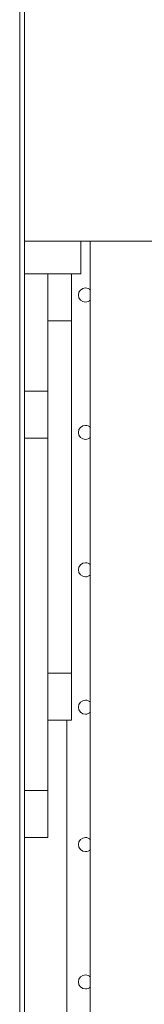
# Model space of a CAD drawing. Header units: millimetres. Extents: x 567 to 934, y -1 to 364.
# Tile 831 of 1056: x 764.979 to 765.244, y 167.926 to 170.023. Entities that reach past the tile are written whole.
import ezdxf

# ---------------------------------------------------------------- set-up
doc = ezdxf.new("R2010")
doc.units = ezdxf.units.MM
doc.header["$MEASUREMENT"] = 0
doc.layers.add('ARQ FINA', color=8, linetype='Continuous')

msp = doc.modelspace()

# ---------------------------------------------------------------- linework, layer by layer
at = {"layer": 'ARQ FINA', "lineweight": 5}
for p, q in [((764.9789, 174.6349), (764.9789, 165.6914)), ((764.9889, 170.6114), (764.9889, 169.5514)), ((764.9889, 169.5514), (765.1289, 169.5514)), ((764.9889, 169.5514), (764.9889, 169.4814)), ((765.1089, 169.4814), (765.1089, 169.5514)), ((765.2689, 169.5514), (765.1289, 169.5514)), ((765.1289, 169.5514), (765.1289, 165.8114)), ((764.9889, 169.4814), (765.0389, 169.4814)), ((764.9889, 169.2314), (764.9889, 169.4814)), ((765.0389, 169.4814), (765.0889, 169.4814)), ((765.0389, 168.5314), (765.0389, 169.4814)), ((765.0389, 169.4814), (765.0889, 169.4814)), ((765.0389, 169.3814), (765.0389, 169.4814)), ((765.0889, 169.4814), (765.0889, 168.5314)), ((765.0889, 169.4814), (765.0889, 169.3814)), ((765.0889, 169.4814), (765.1089, 169.4814)), ((765.0889, 169.3814), (765.0389, 169.3814)), ((765.0389, 169.2314), (764.9889, 169.2314)), ((764.9889, 169.2314), (764.9889, 168.2814)), ((765.0389, 169.2314), (764.9889, 169.2314)), ((764.9889, 169.2314), (764.9889, 169.1314)), ((765.0389, 168.2814), (765.0389, 169.2314)), ((765.0389, 169.1314), (765.0389, 169.2314)), ((764.9889, 169.1314), (765.0389, 169.1314)), ((765.0389, 168.6314), (765.0889, 168.6314)), ((765.0389, 168.5314), (765.0389, 168.6314)), ((765.0889, 168.6314), (765.0889, 168.5314)), ((765.0889, 168.5314), (765.0389, 168.5314)), ((765.0889, 168.5314), (765.0389, 168.5314)), ((765.0789, 168.5314), (765.0789, 166.8314)), ((765.0389, 168.3814), (764.9889, 168.3814)), ((764.9889, 168.3814), (764.9889, 168.2814)), ((765.0389, 168.2814), (765.0389, 168.3814)), ((764.9889, 168.2814), (765.0389, 168.2814)), ((764.9889, 168.2814), (765.0389, 168.2814)), ((764.9889, 167.0814), (764.9889, 168.2814))]:
    msp.add_line(p, q, dxfattribs=at)
for centre, start, end in [((765.1189, 169.4364), 90, 270), ((765.1189, 169.4364), 43.812, 90), ((765.1189, 169.4364), 270, 316.188), ((765.1189, 169.1439), 90, 270), ((765.1189, 169.1439), 43.812, 90), ((765.1189, 169.1439), 270, 316.188), ((765.1189, 168.8514), 90, 270), ((765.1189, 168.8514), 43.812, 90), ((765.1189, 168.8514), 270, 316.188), ((765.1189, 168.5589), 90, 270), ((765.1189, 168.5589), 43.812, 90), ((765.1189, 168.5589), 270, 316.188), ((765.1189, 168.2664), 90, 270), ((765.1189, 168.2664), 43.812, 90), ((765.1189, 168.2664), 270, 316.188), ((765.1189, 167.9739), 90, 270), ((765.1189, 167.9739), 43.812, 90), ((765.1189, 167.9739), 270, 316.188)]:
    msp.add_arc(centre, 0.015, start, end, dxfattribs=at)

doc.saveas('drawing.dxf')
